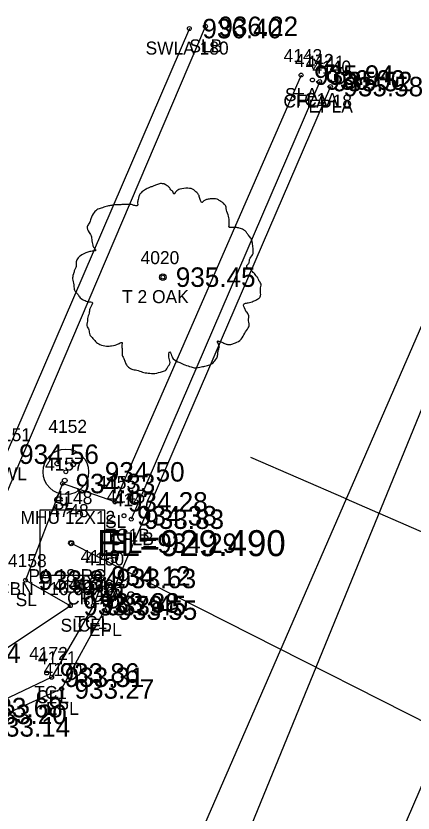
# Model space of a CAD drawing. Extents: x 1575382 to 1578175, y 1099175 to 1101955.
# Drawn here: x 1577326.8 to 1577357.4, y 1101338.8 to 1101400.1 of the extents above; entities that cross this region are included whole.
import ezdxf

# ---------------------------------------------------------------- set-up
doc = ezdxf.new("R2010")
doc.units = 0
for name, color, linetype in [('RD_EX_Conc', 7, 'Continuous'), ('RD_EX_Conc_txCode', 7, 'Continuous'), ('RD_EX_DR_Inlet', 7, 'Continuous'), ('RD_EX_DR_Inlet_txCode', 7, 'Continuous'), ('RD_EX_DR_Pipe', 7, 'Continuous'), ('RD_EX_DR_Pipe_txCode', 7, 'Continuous'), ('RD_EX_Road', 7, 'Continuous'), ('RD_EX_Road_txCode', 7, 'Continuous'), ('RD_EX_TX_Conc_ELEV', 7, 'Continuous'), ('RD_EX_TX_DR_Inlet_ELEV', 7, 'Continuous'), ('RD_EX_TX_Road_ELEV', 7, 'Continuous'), ('RD_EX_TX_UT_ELEV', 7, 'Continuous'), ('RD_EX_TX_VEG_ELEV', 7, 'Continuous'), ('RD_EX_UT', 7, 'Continuous'), ('RD_EX_UT_txCode', 7, 'Continuous'), ('RD_EX_VEG', 7, 'Continuous'), ('RD_EX_VEG_txCode', 7, 'Continuous'), ('RD_HC_Cl', 7, 'Continuous'), ('RD_HC_Data_Tic', 7, 'Continuous'), ('RD_SMD_Locator', 7, 'Continuous'), ('RD_TX_Pipe_ElevEX', 7, 'Continuous')]:
    doc.layers.add(name, color=color, linetype=linetype)

msp = doc.modelspace()

# ---------------------------------------------------------------- linework, layer by layer
at = {"layer": 'RD_EX_Conc'}
msp.add_line((1577350.17, 1101395.042), (1577335.673, 1101361.378), dxfattribs=at)
for points in [[(1577340.142, 1101399.116), (1577326.045, 1101366.378), (1577319.708, 1101351.272)], [(1577333.53, 1101356.817), (1577332.76, 1101354.733), (1577329.549, 1101349.219), (1577323.572, 1101346.37), (1577317.325, 1101345.764), (1577319.708, 1101351.272)]]:
    msp.add_lwpolyline(points, dxfattribs=at)
at = {"layer": 'RD_EX_DR_Inlet'}
msp.add_line((1577333.641, 1101357.079), (1577333.641, 1101362.079), dxfattribs=at)
msp.add_lwpolyline([(1577333.641, 1101357.079), (1577333.641, 1101362.079), (1577328.641, 1101362.079), (1577328.641, 1101357.079)], close=True, dxfattribs=at)
for centre, radius in [((1577330.64, 1101365.019), 1.75), ((1577329.976, 1101365.649), 0.175), ((1577331.2, 1101365.579), 0.175), ((1577330.553, 1101364.354), 0.175)]:
    msp.add_circle(centre, radius, dxfattribs=at)
at = {"layer": 'RD_EX_DR_Pipe'}
msp.add_line((1577331.051, 1101359.534), (1577363.734, 1101342.96), dxfattribs=at)
at = {"layer": 'RD_EX_Road'}
for points in [[(1577350.994, 1101394.654), (1577333.617, 1101354.382), (1577330.309, 1101348.321), (1577323.84, 1101345.402), (1577317.431, 1101344.498), (1577311.613, 1101346.411), (1577303.255, 1101352.397), (1577256.622, 1101385.271), (1577215.6, 1101414.322), (1577175.525, 1101442.942), (1577135.202, 1101471.708)], [(1577251.257, 1101061.341), (1577247.188, 1101065.508), (1577244.664, 1101070.882), (1577244.214, 1101076.998), (1577245.22, 1101081.734), (1577264.753, 1101126.914), (1577284.794, 1101172.933), (1577304.804, 1101218.295), (1577324.377, 1101263.325), (1577346.568, 1101314.364), (1577376.746, 1101384.19)]]:
    msp.add_lwpolyline(points, dxfattribs=at)
at = {"layer": 'RD_EX_UT'}
msp.add_lwpolyline([(1577437.159, 1101563.253), (1577337.019, 1101318.587), (1577272.886, 1101163.979), (1577227.135, 1101061.983), (1577386.899, 1100948.146), (1577403.903, 1100879.991)], dxfattribs=at)
at = {"layer": 'RD_EX_VEG'}
msp.add_lwpolyline([(1577348.739, 1101395.537), (1577334.415, 1101362.708), (1577330.385, 1101364.121), (1577327.535, 1101356.689), (1577330.986, 1101354.722), (1577318.943, 1101346.689), (1577341.374, 1101399.286)], dxfattribs=at)
for centre, radius in [((1577338.099, 1101379.995), 0.25), ((1577338.087, 1101379.976), 0.0001)]:
    msp.add_circle(centre, radius, dxfattribs=at)
for points in [[(1577338.231, 1101387.162), (1577337.931, 1101387.187), (1577337.606, 1101387.087), (1577337.357, 1101386.987), (1577337.132, 1101386.912), (1577336.907, 1101386.812), (1577336.607, 1101386.637), (1577336.382, 1101386.437), (1577336.257, 1101386.187), (1577336.207, 1101385.962), (1577336.157, 1101385.688), (1577336.157, 1101385.513), (1577336.032, 1101385.488), (1577335.882, 1101385.513), (1577335.632, 1101385.588), (1577335.382, 1101385.588), (1577335.132, 1101385.588), (1577334.783, 1101385.563), (1577334.433, 1101385.563), (1577334.158, 1101385.513), (1577333.833, 1101385.463), (1577333.458, 1101385.338), (1577333.108, 1101385.213), (1577332.809, 1101384.963), (1577332.559, 1101384.488), (1577332.434, 1101384.138), (1577332.284, 1101383.888), (1577332.434, 1101383.439), (1577332.609, 1101383.089), (1577332.634, 1101382.889), (1577332.709, 1101382.464), (1577332.809, 1101382.239), (1577332.933, 1101382.039), (1577332.859, 1101382.014), (1577332.484, 1101381.964), (1577332.184, 1101381.864), (1577331.759, 1101381.639), (1577331.534, 1101381.414), (1577331.434, 1101381.089), (1577331.409, 1101380.74), (1577331.309, 1101380.54), (1577331.234, 1101380.265), (1577331.209, 1101380.19), (1577331.159, 1101379.865), (1577331.259, 1101379.415), (1577331.284, 1101379.065), (1577331.409, 1101378.84), (1577331.559, 1101378.666), (1577331.734, 1101378.416), (1577332.134, 1101378.191), (1577332.459, 1101378.091), (1577332.659, 1101378.066), (1577332.484, 1101377.566), (1577332.434, 1101377.216), (1577332.309, 1101376.816), (1577332.309, 1101376.741), (1577332.259, 1101376.267), (1577332.409, 1101375.942), (1577332.484, 1101375.567), (1577332.659, 1101375.342), (1577332.933, 1101375.042), (1577333.258, 1101374.817), (1577333.758, 1101374.692), (1577334.158, 1101374.717), (1577334.733, 1101374.892), (1577334.983, 1101374.967), (1577334.958, 1101374.792), (1577334.983, 1101374.417), (1577334.983, 1101373.993), (1577335.132, 1101373.668), (1577335.232, 1101373.393), (1577335.382, 1101373.143), (1577335.707, 1101372.918), (1577336.107, 1101372.843), (1577336.532, 1101372.693), (1577336.982, 1101372.618), (1577337.481, 1101372.593), (1577338.081, 1101372.743), (1577338.356, 1101372.868), (1577338.456, 1101373.043), (1577338.656, 1101373.418), (1577338.606, 1101373.643), (1577338.631, 1101374.243), (1577338.731, 1101374.068), (1577338.906, 1101373.718), (1577339.406, 1101373.418), (1577339.805, 1101373.243), (1577340.28, 1101373.093), (1577340.58, 1101373.018), (1577341.055, 1101373.093), (1577341.43, 1101373.168), (1577341.805, 1101373.293), (1577342.104, 1101373.568), (1577342.279, 1101373.843), (1577342.329, 1101374.118), (1577342.404, 1101374.492), (1577342.454, 1101374.667)], [(1577342.454, 1101374.667), (1577342.379, 1101374.842), (1577342.329, 1101375.092), (1577342.404, 1101375.067), (1577342.579, 1101375.017), (1577342.854, 1101374.892), (1577343.079, 1101374.817), (1577343.404, 1101374.842), (1577343.679, 1101374.942), (1577344.129, 1101375.217), (1577344.403, 1101375.692), (1577344.678, 1101376.092), (1577344.753, 1101376.417), (1577344.703, 1101376.641), (1577344.678, 1101377.141), (1577344.478, 1101377.391), (1577344.428, 1101377.516), (1577344.328, 1101377.916), (1577344.403, 1101377.966), (1577344.678, 1101378.016), (1577345.053, 1101378.141), (1577345.328, 1101378.266), (1577345.553, 1101378.441), (1577345.628, 1101378.666), (1577345.603, 1101379.065), (1577345.653, 1101379.465), (1577345.578, 1101379.615), (1577345.478, 1101379.765), (1577345.403, 1101379.965), (1577345.253, 1101380.115), (1577345.153, 1101380.265), (1577345.053, 1101380.365), (1577344.928, 1101380.515), (1577344.753, 1101380.64), (1577344.603, 1101380.69), (1577344.553, 1101380.84), (1577344.703, 1101381.04), (1577344.753, 1101381.139), (1577344.778, 1101381.364), (1577345.003, 1101381.714), (1577345.053, 1101382.114), (1577345.003, 1101382.539), (1577344.953, 1101382.814), (1577344.803, 1101383.089), (1577344.603, 1101383.339), (1577344.478, 1101383.513), (1577344.303, 1101383.638), (1577343.979, 1101383.763), (1577343.729, 1101383.813), (1577343.379, 1101383.813), (1577343.179, 1101383.863), (1577343.204, 1101383.913), (1577343.204, 1101384.063), (1577343.204, 1101384.338), (1577343.129, 1101384.788), (1577342.979, 1101385.288), (1577342.979, 1101385.313), (1577342.879, 1101385.563), (1577342.654, 1101385.762), (1577342.479, 1101385.862), (1577342.279, 1101385.987), (1577342.029, 1101386.012), (1577341.73, 1101386.012), (1577341.455, 1101385.962), (1577341.255, 1101385.862), (1577341.08, 1101385.737), (1577341.005, 1101385.887), (1577340.905, 1101386.187), (1577340.855, 1101386.337), (1577340.705, 1101386.512), (1577340.48, 1101386.712), (1577340.03, 1101386.837), (1577339.406, 1101386.762), (1577339.106, 1101386.562), (1577338.956, 1101386.387), (1577338.906, 1101386.512), (1577338.706, 1101386.712), (1577338.606, 1101386.887), (1577338.431, 1101387.012), (1577338.281, 1101387.112), (1577338.181, 1101387.162)]]:
    msp.add_spline(points, degree=3, dxfattribs=at)
at = {"layer": 'RD_HC_Cl'}
msp.add_line((1577114.032, 1100815.757), (1577364.891, 1101392.08), dxfattribs=at)
at = {"layer": 'RD_HC_Data_Tic'}
for q in [(1577344.868, 1101366.124), (1577359.539, 1101359.739)]:
    msp.add_line((1577352.203, 1101362.932), q, dxfattribs=at)
at = {"layer": 'RD_SMD_Locator'}
for centre, radius in [((1577340.142, 1101399.116), 0.15), ((1577341.374, 1101399.286), 0.15), ((1577348.739, 1101395.537), 0.15), ((1577349.61, 1101395.162), 0.15), ((1577350.17, 1101395.042), 0.15), ((1577350.994, 1101394.654), 0.15), ((1577338.099, 1101379.995), 0.15), ((1577330.64, 1101365.019), 0.15), ((1577330.385, 1101364.121), 0.15), ((1577334.415, 1101362.708), 0.15), ((1577335.114, 1101361.643), 0.15), ((1577335.673, 1101361.378), 0.15), ((1577331.051, 1101359.534), 0.2), ((1577331.051, 1101359.534), 0.15), ((1577327.535, 1101356.689), 0.15), ((1577333.113, 1101357.01), 0.15), ((1577333.53, 1101356.817), 0.15), ((1577332.259, 1101354.936), 0.15), ((1577330.986, 1101354.722), 0.15), ((1577332.76, 1101354.733), 0.15), ((1577333.617, 1101354.382), 0.15), ((1577329.162, 1101349.547), 0.15), ((1577329.549, 1101349.219), 0.15), ((1577330.309, 1101348.321), 0.15)]:
    msp.add_circle(centre, radius, dxfattribs=at)

# ---------------------------------------------------------------- texts
at = {"layer": 'RD_EX_Conc_txCode'}
for s, p in [('SWLA 180', (1577336.772, 1101397.116)), ('4142', (1577348.264, 1101396.162)), ('4141', (1577349.107, 1101396.042)), ('CFLA 18', (1577347.375, 1101393.042)), ('TC1A', (1577348.162, 1101393.162)), ('4151', (1577324.982, 1101367.378)), ('SWL', (1577324.753, 1101364.378)), ('4145', (1577333.767, 1101362.643)), ('4147', (1577334.327, 1101362.378)), ('TC1B', (1577333.68, 1101359.643)), ('CFLB', (1577333.996, 1101359.378)), ('4149', (1577331.767, 1101358.01)), ('4150', (1577332.144, 1101357.817)), ('4164', (1577330.889, 1101355.936)), ('4166', (1577331.366, 1101355.733)), ('CFLA 18', (1577330.734, 1101354.817)), ('TC1A', (1577331.664, 1101355.01)), ('TC1', (1577331.299, 1101352.936)), ('CFL', (1577331.555, 1101352.733)), ('4172', (1577327.816, 1101350.547)), ('4171', (1577328.486, 1101350.219)), ('TC1', (1577328.202, 1101347.547)), ('CFL', (1577328.344, 1101347.219))]:
    msp.add_text(s, height=1, dxfattribs=at).set_placement(p)
at = {"layer": 'RD_EX_DR_Inlet_txCode'}
for s, p in [('4148', (1577329.704, 1101362.534)), ('CBN T16 60X66', (1577325.342, 1101355.534))]:
    msp.add_text(s, height=1, dxfattribs=at).set_placement(p)
at = {"layer": 'RD_EX_DR_Pipe_txCode'}
for s, p in [('4748', (1577329.421, 1101361.534)), ('PA 18 RC', (1577327.759, 1101356.534))]:
    msp.add_text(s, height=1, dxfattribs=at).set_placement(p)
at = {"layer": 'RD_EX_Road_txCode'}
for s, p in [('4140', (1577349.608, 1101395.654)), ('EPLA', (1577349.301, 1101392.654)), ('4167', (1577332.246, 1101355.382)), ('EPL', (1577332.412, 1101352.382)), ('4170', (1577328.923, 1101349.321)), ('EPL', (1577329.105, 1101346.321))]:
    msp.add_text(s, height=1, dxfattribs=at).set_placement(p)
at = {"layer": 'RD_EX_TX_Conc_ELEV'}
for s, p in [('936.40', (1577341.142, 1101398.366)), ('936.00', (1577350.61, 1101394.412)), ('935.52', (1577351.17, 1101394.292)), ('934.56', (1577327.045, 1101365.628)), ('934.38', (1577336.114, 1101360.893)), ('933.83', (1577336.673, 1101360.628)), ('934.12', (1577334.113, 1101356.26)), ('933.63', (1577334.53, 1101356.067)), ('933.88', (1577333.259, 1101354.186)), ('933.45', (1577333.76, 1101353.983)), ('933.64', (1577321.027, 1101350.316)), ('933.86', (1577330.162, 1101348.797)), ('933.31', (1577330.549, 1101348.469)), ('933.68', (1577324.26, 1101346.135)), ('933.20', (1577324.572, 1101345.62))]:
    msp.add_text(s, height=1.5, dxfattribs=at).set_placement(p)
at = {"layer": 'RD_EX_TX_DR_Inlet_ELEV'}
msp.add_text('EL=934.29', height=1.5, dxfattribs=at).set_placement((1577334.051, 1101358.784))
at = {"layer": 'RD_EX_TX_Road_ELEV'}
for s, p in [('935.58', (1577351.994, 1101393.904)), ('933.55', (1577334.617, 1101353.632)), ('933.27', (1577331.309, 1101347.571)), ('933.14', (1577324.84, 1101344.652))]:
    msp.add_text(s, height=1.5, dxfattribs=at).set_placement(p)
at = {"layer": 'RD_EX_TX_UT_ELEV'}
msp.add_text('934.50', height=1.5, dxfattribs=at).set_placement((1577333.64, 1101364.269))
at = {"layer": 'RD_EX_TX_VEG_ELEV'}
for s, p in [('936.22', (1577342.374, 1101398.536)), ('935.94', (1577349.739, 1101394.787)), ('935.45', (1577339.099, 1101379.245)), ('934.33', (1577331.385, 1101363.371)), ('934.28', (1577335.415, 1101361.958)), ('933.84', (1577328.535, 1101355.939)), ('933.79', (1577331.986, 1101353.972))]:
    msp.add_text(s, height=1.5, dxfattribs=at).set_placement(p)
at = {"layer": 'RD_EX_UT_txCode'}
for s, p in [('4152', (1577329.294, 1101368.019)), ('MHU 12X12', (1577327.152, 1101361.019))]:
    msp.add_text(s, height=1, dxfattribs=at).set_placement(p)
at = {"layer": 'RD_EX_VEG_txCode'}
for s, p in [('SLB', (1577340.145, 1101397.286)), ('4143', (1577347.392, 1101396.537)), ('SLA', (1577347.495, 1101393.537)), ('4020', (1577336.391, 1101380.995)), ('T 2 OAK', (1577334.965, 1101377.995)), ('4157', (1577329.038, 1101365.121)), ('4155', (1577333.069, 1101363.708)), ('SL', (1577329.629, 1101362.121)), ('SL', (1577333.659, 1101360.708)), ('4158', (1577326.189, 1101357.689)), ('4159', (1577329.639, 1101355.722)), ('SL', (1577326.779, 1101354.689)), ('SL', (1577330.23, 1101352.722))]:
    msp.add_text(s, height=1, dxfattribs=at).set_placement(p)
at = {"layer": 'RD_TX_Pipe_ElevEX'}
msp.add_text('EL=929.490', height=2, dxfattribs=at).set_placement((1577333.051, 1101358.534))

doc.saveas('drawing.dxf')
